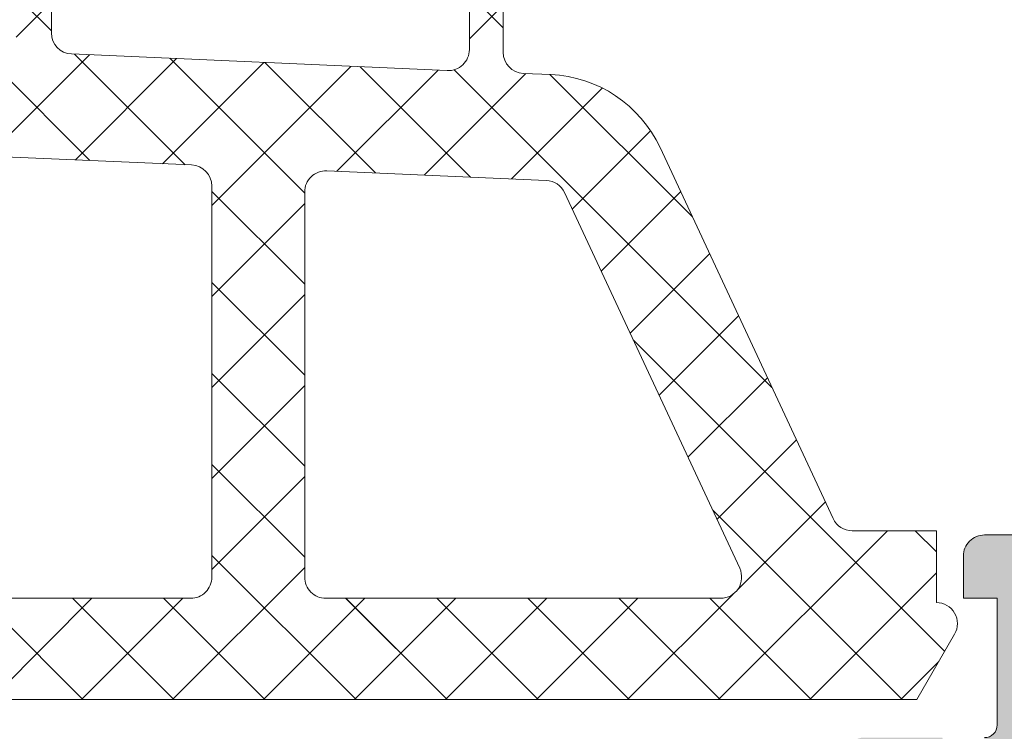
# Model space of a CAD drawing. Header units: millimetres. Extents: x 144573 to 336993, y 74252 to 247042.
# Tile 546 of 656: x 198265 to 198289, y 194891 to 194908. Entities that reach past the tile are written whole.
import ezdxf

# ---------------------------------------------------------------- set-up
doc = ezdxf.new("R2010")
doc.units = ezdxf.units.MM
doc.layers.add('FASÁDA DETAILNÍ', color=255, linetype='Continuous', lineweight=0)
doc.layers.add('NOVA', color=255, linetype='Continuous', lineweight=0)
pattern_1 = [(135, (0, 0), (-1.077630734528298, -1.077630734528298), []), (225, (0, 0), (1.077630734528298, -1.077630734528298), [])]

# ---------------------------------------------------------------- blocks, each defined once
blk = doc.blocks.new('A$C69D17D4D')
at = {"layer": 'FASÁDA DETAILNÍ'}
h = blk.add_hatch(dxfattribs=at)
h.set_pattern_fill('ANSI37', color=256, scale=0.48, angle=90, style=0)
h.set_pattern_definition(pattern_1)
edge = h.paths.add_edge_path(flags=16)
edge.add_line((-24890.21938039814, 21523.83563733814), (-24890.11963639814, 21522.44278333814))
edge.add_arc((-24890.71810331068, 21522.39992584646), 0.5999995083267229, -90.0000083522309, 4.096080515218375, ccw=False)
edge.add_arc((-24890.71810348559, 21522.39992584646), 0.5999995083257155, 175.9039194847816, 270.0000083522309, ccw=False)
edge.add_line((-24891.31657039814, 21522.44278333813), (-24891.21682639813, 21523.83563733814))
edge.add_arc((-24890.71810339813, 21523.79992286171), 0.5000001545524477, 4.096064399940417, 175.9039356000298, ccw=False)
edge = h.paths.add_edge_path(flags=16)
edge.add_arc((-24892.3181000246, 21526.99993096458), 0.4999996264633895, -90.00004280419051, 4.280419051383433e-05, ccw=False)
edge.add_line((-24892.31810039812, 21526.49993133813), (-24895.91178539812, 21526.49993133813))
edge.add_arc((-24895.91178541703, 21526.99993167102), 0.5000003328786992, 156.7819733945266, 270.00000216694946, ccw=False)
edge.add_line((-24896.37129139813, 21527.19704733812), (-24893.65541339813, 21533.52814933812))
edge.add_arc((-24893.19590804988, 21533.33103341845), 0.4999998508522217, 87.49988936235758, 156.7819182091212, ccw=False)
edge.add_line((-24893.17409739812, 21533.83055733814), (-24892.29629039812, 21533.79223133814))
edge.add_arc((-24892.31809988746, 21533.29270772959), 0.4999994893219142, -4.485734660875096e-05, 87.50002088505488, ccw=False)
edge.add_line((-24891.81810039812, 21533.29270733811), (-24891.81810039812, 21526.99993133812))
edge = h.paths.add_edge_path(flags=16)
edge.add_line((-24866.76418139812, 21532.40809333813), (-24862.61551139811, 21523.51124033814))
edge.add_arc((-24863.0686651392, 21523.29993120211), 0.4999998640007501, -90.00002967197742, 25.000007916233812, ccw=False)
edge.add_line((-24863.06866539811, 21522.79993133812), (-24872.41810039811, 21522.79993133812))
edge.add_arc((-24872.41810077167, 21523.2999309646), 0.4999996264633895, 179.9999571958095, 270.00004280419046, ccw=False)
edge.add_line((-24872.91810039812, 21523.29993133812), (-24872.91810039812, 21532.42385433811))
edge.add_arc((-24872.4181003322, 21532.42385417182), 0.5000000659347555, 87.49997275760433, 179.9999809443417, ccw=False)
edge.add_line((-24872.39629039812, 21532.92337833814), (-24867.19552639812, 21532.69630833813))
edge.add_arc((-24867.21733612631, 21532.19678293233), 0.5000012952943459, 25.00009198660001, 87.50000252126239, ccw=False)
edge = h.paths.add_edge_path(flags=16)
edge.add_arc((-24875.61810002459, 21523.2999309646), 0.4999996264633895, -90.00004280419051, 4.280419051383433e-05, ccw=False)
edge.add_line((-24875.61810039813, 21522.79993133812), (-24882.81810039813, 21522.79993133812))
edge.add_arc((-24882.81810077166, 21523.2999309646), 0.4999996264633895, 179.9999571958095, 270.00004280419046, ccw=False)
edge.add_line((-24883.31810039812, 21523.29993133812), (-24883.31810039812, 21524.49993133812))
edge.add_arc((-24885.31809890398, 21524.49993283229), 1.99999850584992, 359.9999571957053, 450.0000428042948)
edge.add_line((-24885.31810039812, 21526.49993133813), (-24889.11810039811, 21526.49993133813))
edge.add_arc((-24889.11810077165, 21526.99993096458), 0.4999996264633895, 179.9999571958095, 270.00004280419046, ccw=False)
edge.add_line((-24889.61810039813, 21526.99993133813), (-24889.61810039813, 21533.15299233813))
edge.add_arc((-24889.11810033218, 21533.15299217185), 0.5000000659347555, 87.49997275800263, 179.9999809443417, ccw=False)
edge.add_line((-24889.09629039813, 21533.65251633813), (-24883.59629039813, 21533.41238133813))
edge.add_arc((-24883.61809988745, 21532.91285772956), 0.4999994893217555, -4.4856929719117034e-05, 87.50002088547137, ccw=False)
edge.add_line((-24883.11810039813, 21532.91285733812), (-24883.11810039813, 21527.59993133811))
edge.add_arc((-24882.01810039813, 21527.59993133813), 1.099999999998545, 180, 360)
edge.add_line((-24880.91810039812, 21527.59993133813), (-24880.91810039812, 21532.77314233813))
edge.add_arc((-24880.4181003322, 21532.77314217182), 0.5000000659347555, 87.49997275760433, 179.9999809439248, ccw=False)
edge.add_line((-24880.39629039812, 21533.27266633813), (-24875.59629039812, 21533.06309333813))
edge.add_arc((-24875.61809988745, 21532.56356972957), 0.4999994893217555, -4.4856929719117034e-05, 87.50002088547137, ccw=False)
edge.add_line((-24875.11810039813, 21532.56356933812), (-24875.11810039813, 21523.29993133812))
edge = h.paths.add_edge_path()
edge.add_line((-24860.40504739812, 21524.68638833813), (-24864.50289639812, 21533.47425433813))
edge.add_ellipse((-24867.22182176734, 21532.20639684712), major_axis=(-3.000002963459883, 0), ratio=1, start_angle=205.0000306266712, end_angle=267.4999411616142)
edge.add_line((-24867.09096039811, 21535.20354433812), (-24867.73991039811, 21535.23187833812))
edge.add_ellipse((-24867.71810090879, 21535.73140194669), major_axis=(-0.4999994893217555, 0), ratio=1, start_angle=-4.4856929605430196e-05, end_angle=87.50002088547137, ccw=False)
edge.add_line((-24868.21810039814, 21535.73140233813), (-24868.21810039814, 21536.69993133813))
edge.add_ellipse((-24868.31810032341, 21536.69993141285), major_axis=(-0.09999992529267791, 0), ratio=1, start_angle=179.9999571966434, end_angle=270.0000428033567)
edge.add_line((-24868.31810039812, 21536.79993133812), (-24868.91810039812, 21536.79993133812))
edge.add_ellipse((-24868.91810047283, 21536.69993141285), major_axis=(-0.09999992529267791, 0), ratio=1, start_angle=-90.00004280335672, end_angle=4.280335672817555e-05)
edge.add_line((-24869.01810039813, 21536.69993133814), (-24869.01810039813, 21535.79689333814))
edge.add_ellipse((-24869.51810046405, 21535.79689350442), major_axis=(-0.5000000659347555, 0), ratio=1, start_angle=87.49997275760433, end_angle=179.9999809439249, ccw=False)
edge.add_line((-24869.53991039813, 21535.29736933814), (-24878.44020439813, 21535.69120733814))
edge.add_ellipse((-24878.41810029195, 21536.19071861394), major_axis=(-0.5000001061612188, 0), ratio=1, start_angle=-8.298694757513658e-05, end_angle=87.466230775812, ccw=False)
edge.add_line((-24878.91810039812, 21536.19071933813), (-24878.91810039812, 21536.79993133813))
edge.add_ellipse((-24879.01810032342, 21536.79993141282), major_axis=(-0.09999992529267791, 0), ratio=1, start_angle=179.9999571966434, end_angle=270.0000428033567)
edge.add_line((-24879.01810039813, 21536.89993133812), (-24879.61810039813, 21536.89993133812))
edge.add_ellipse((-24879.61810047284, 21536.79993141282), major_axis=(-0.09999992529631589, 0), ratio=1, start_angle=-90.00004280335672, end_angle=4.280335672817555e-05)
edge.add_line((-24879.71810039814, 21536.79993133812), (-24879.71810039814, 21536.27036933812))
edge.add_ellipse((-24880.21810089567, 21536.2703690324), major_axis=(-0.5000004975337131, 0), ratio=1, start_angle=87.46630200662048, end_angle=180.0000350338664, ccw=False)
edge.add_line((-24880.24020439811, 21535.77085733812), (-24891.78042939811, 21536.28151333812))
edge.add_ellipse((-24891.75861986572, 21536.78103793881), major_axis=(-0.5000004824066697, 0), ratio=1, start_angle=-3.2170573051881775, end_angle=87.50002091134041, ccw=False)
edge.add_line((-24892.25783239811, 21536.80909733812), (-24891.96926939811, 21541.94284033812))
edge.add_ellipse((-24891.55885139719, 21541.82728491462), major_axis=(-0.4263754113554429, 0), ratio=1, start_angle=200.7589723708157, end_angle=344.2751455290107, ccw=False)
edge.add_line((-24891.16015639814, 21541.97840833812), (-24891.16139639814, 21541.74580533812))
edge.add_line((-24891.16139639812, 21541.74580533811), (-24891.45953439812, 21539.86322633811))
edge.add_line((-24891.45953439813, 21539.86322633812), (-24891.05910839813, 21537.01394133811))
edge.add_ellipse((-24890.76202780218, 21537.05569193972), major_axis=(-0.2999999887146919, 0), ratio=1, start_angle=7.99974404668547, end_angle=124.5977463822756)
edge.add_ellipse((-24892.29514118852, 21539.2782630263), major_axis=(-3.000047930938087, 0), ratio=1, start_angle=124.5976412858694, end_angle=198.008424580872)
edge.add_line((-24889.44206239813, 21540.20574833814), (-24890.07563839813, 21542.46063933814))
edge.add_ellipse((-24890.85085090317, 21542.29970979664), major_axis=(-0.7917403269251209, 0), ratio=1, start_angle=191.727689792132, end_angle=263.2016537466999)
edge.add_line((-24890.75712839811, 21543.08588333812), (-24891.81533839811, 21543.08710433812))
edge.add_ellipse((-24891.68621415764, 21541.90801811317), major_axis=(-1.186135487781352, 0), ratio=1, start_angle=276.2496781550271, end_angle=341.3444235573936)
edge.add_line((-24892.81002839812, 21542.28743733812), (-24893.90436139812, 21539.04609733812))
edge.add_line((-24893.90436139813, 21539.04609733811), (-24896.79413939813, 21530.99630233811))
edge.add_line((-24896.79413939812, 21530.99630233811), (-24901.12694839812, 21521.09842533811))
edge.add_ellipse((-24900.66793940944, 21520.90015527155), major_axis=(-0.5000002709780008, 0), ratio=1, start_angle=-23.36204948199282, end_angle=89.93342362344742)
edge.add_line((-24900.66852039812, 21520.40015533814), (-24900.12181939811, 21520.39952033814))
edge.add_ellipse((-24900.1212391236, 21520.89952044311), major_axis=(-0.5000004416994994, 0), ratio=1, start_angle=89.93350548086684, end_angle=156.0791754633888)
edge.add_line((-24899.66418539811, 21520.69678333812), (-24898.26242939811, 21523.90078633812))
edge.add_ellipse((-24897.34628831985, 21523.49993200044), major_axis=(-0.9999993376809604, 0), ratio=1, start_angle=269.99994718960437, end_angle=336.3683852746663, ccw=False)
edge.add_line((-24897.34628739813, 21524.49993133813), (-24892.11834539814, 21524.49993133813))
edge.add_line((-24892.11834539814, 21524.49993133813), (-24892.11833639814, 21522.70045233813))
edge.add_line((-24892.11833639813, 21522.70045233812), (-24892.63313739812, 21522.56251033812))
edge.add_ellipse((-24892.51837214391, 21522.28535631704), major_axis=(-0.2999756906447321, 0), ratio=1, start_angle=-67.50629973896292, end_angle=22.50356669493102)
edge.add_line((-24892.79550639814, 21522.17054333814), (-24891.94633939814, 21520.90041633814))
edge.add_ellipse((-24891.0804752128, 21521.40013710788), major_axis=(-0.9997207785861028, 0), ratio=1, start_angle=29.99076069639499, end_angle=90.00761184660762)
edge.add_line((-24891.08034239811, 21520.40041633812), (-24890.35598139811, 21520.40044733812))
edge.add_ellipse((-24890.35618945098, 21521.40018517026), major_axis=(-0.9997378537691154, 0), ratio=1, start_angle=90.01192367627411, end_angle=150.0086750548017)
edge.add_line((-24889.49031539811, 21520.90044733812), (-24888.64114839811, 21522.17054333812))
edge.add_ellipse((-24888.91829589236, 21522.28535522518), major_axis=(-0.2999875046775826, 0), ratio=1, start_angle=157.4975938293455, end_angle=247.5013961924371)
edge.add_line((-24888.80350239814, 21522.56251033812), (-24889.31831839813, 21522.70048233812))
edge.add_line((-24889.31831839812, 21522.70048233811), (-24889.31832639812, 21524.49993133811))
edge.add_line((-24889.31832639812, 21524.49993133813), (-24886.11809939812, 21524.49993133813))
edge.add_ellipse((-24886.118099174, 21524.19993156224), major_axis=(-0.2999997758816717, 0), ratio=1, start_angle=179.9999571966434, end_angle=270.00004280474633, ccw=False)
edge.add_line((-24885.81809939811, 21524.19993133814), (-24885.81809939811, 21520.89993533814))
edge.add_ellipse((-24885.31809977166, 21520.89993496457), major_axis=(-0.4999996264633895, 0), ratio=1, start_angle=-4.280419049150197e-05, end_angle=90.00004280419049)
edge.add_line((-24885.31809939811, 21520.39993533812), (-24858.42047739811, 21520.39993533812))
edge.add_line((-24858.42047739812, 21520.39993533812), (-24857.52535939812, 21521.95032733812))
edge.add_ellipse((-24857.95837195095, 21522.20032742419), major_axis=(-0.4999999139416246, 0), ratio=1, start_angle=149.9999829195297, end_angle=269.9999366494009)
edge.add_line((-24857.95837139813, 21522.70032733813), (-24857.95837139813, 21524.39769833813))
edge.add_line((-24857.95837139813, 21524.39769833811), (-24859.95189339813, 21524.39769833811))
edge.add_ellipse((-24859.95189374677, 21524.89769859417), major_axis=(-0.500000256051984, 0), ratio=1, start_angle=25.000128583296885, end_angle=90.00003995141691, ccw=False)
h = blk.add_hatch(dxfattribs=at)
h.set_pattern_fill('ANSI37', color=256, scale=0.48, angle=90, style=0)
h.set_pattern_definition(pattern_1)
edge = h.paths.add_edge_path(flags=16)
edge.add_line((-24890.21938039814, 21523.83563715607), (-24890.11963639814, 21522.44278315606))
edge.add_arc((-24890.71810331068, 21522.39992566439), 0.5999995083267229, -90.0000083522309, 4.096080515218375, ccw=False)
edge.add_arc((-24890.71810348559, 21522.39992566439), 0.5999995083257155, 175.9039194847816, 270.0000083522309, ccw=False)
edge.add_line((-24891.31657039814, 21522.44278315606), (-24891.21682639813, 21523.83563715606))
edge.add_arc((-24890.71810339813, 21523.79992267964), 0.5000001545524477, 4.096064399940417, 175.9039356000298, ccw=False)
edge = h.paths.add_edge_path(flags=16)
edge.add_arc((-24892.3181000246, 21526.99993078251), 0.4999996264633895, -90.00004280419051, 4.280419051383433e-05, ccw=False)
edge.add_line((-24892.31810039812, 21526.49993115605), (-24895.91178539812, 21526.49993115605))
edge.add_arc((-24895.91178541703, 21526.99993148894), 0.5000003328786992, 156.7819733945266, 270.00000216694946, ccw=False)
edge.add_line((-24896.37129139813, 21527.19704715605), (-24893.65541339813, 21533.52814915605))
edge.add_arc((-24893.19590804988, 21533.33103323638), 0.4999998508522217, 87.49988936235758, 156.7819182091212, ccw=False)
edge.add_line((-24893.17409739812, 21533.83055715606), (-24892.29629039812, 21533.79223115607))
edge.add_arc((-24892.31809988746, 21533.29270754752), 0.4999994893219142, -4.485734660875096e-05, 87.50002088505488, ccw=False)
edge.add_line((-24891.81810039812, 21533.29270715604), (-24891.81810039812, 21526.99993115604))
edge = h.paths.add_edge_path(flags=16)
edge.add_line((-24866.76418139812, 21532.40809315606), (-24862.61551139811, 21523.51124015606))
edge.add_arc((-24863.0686651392, 21523.29993102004), 0.4999998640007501, -90.00002967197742, 25.000007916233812, ccw=False)
edge.add_line((-24863.06866539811, 21522.79993115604), (-24872.41810039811, 21522.79993115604))
edge.add_arc((-24872.41810077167, 21523.29993078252), 0.4999996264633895, 179.9999571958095, 270.00004280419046, ccw=False)
edge.add_line((-24872.91810039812, 21523.29993115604), (-24872.91810039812, 21532.42385415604))
edge.add_arc((-24872.4181003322, 21532.42385398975), 0.5000000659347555, 87.49997275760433, 179.9999809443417, ccw=False)
edge.add_line((-24872.39629039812, 21532.92337815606), (-24867.19552639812, 21532.69630815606))
edge.add_arc((-24867.21733612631, 21532.19678275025), 0.5000012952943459, 25.00009198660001, 87.50000252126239, ccw=False)
edge = h.paths.add_edge_path(flags=16)
edge.add_arc((-24875.61810002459, 21523.29993078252), 0.4999996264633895, -90.00004280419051, 4.280419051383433e-05, ccw=False)
edge.add_line((-24875.61810039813, 21522.79993115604), (-24882.81810039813, 21522.79993115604))
edge.add_arc((-24882.81810077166, 21523.29993078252), 0.4999996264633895, 179.9999571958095, 270.00004280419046, ccw=False)
edge.add_line((-24883.31810039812, 21523.29993115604), (-24883.31810039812, 21524.49993115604))
edge.add_arc((-24885.31809890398, 21524.49993265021), 1.99999850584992, 359.9999571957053, 450.0000428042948)
edge.add_line((-24885.31810039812, 21526.49993115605), (-24889.11810039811, 21526.49993115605))
edge.add_arc((-24889.11810077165, 21526.99993078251), 0.4999996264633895, 179.9999571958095, 270.00004280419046, ccw=False)
edge.add_line((-24889.61810039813, 21526.99993115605), (-24889.61810039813, 21533.15299215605))
edge.add_arc((-24889.11810033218, 21533.15299198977), 0.5000000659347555, 87.49997275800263, 179.9999809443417, ccw=False)
edge.add_line((-24889.09629039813, 21533.65251615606), (-24883.59629039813, 21533.41238115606))
edge.add_arc((-24883.61809988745, 21532.91285754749), 0.4999994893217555, -4.4856929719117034e-05, 87.50002088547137, ccw=False)
edge.add_line((-24883.11810039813, 21532.91285715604), (-24883.11810039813, 21527.59993115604))
edge.add_arc((-24882.01810039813, 21527.59993115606), 1.099999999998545, 180, 360)
edge.add_line((-24880.91810039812, 21527.59993115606), (-24880.91810039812, 21532.77314215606))
edge.add_arc((-24880.4181003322, 21532.77314198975), 0.5000000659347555, 87.49997275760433, 179.9999809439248, ccw=False)
edge.add_line((-24880.39629039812, 21533.27266615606), (-24875.59629039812, 21533.06309315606))
edge.add_arc((-24875.61809988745, 21532.56356954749), 0.4999994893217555, -4.4856929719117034e-05, 87.50002088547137, ccw=False)
edge.add_line((-24875.11810039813, 21532.56356915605), (-24875.11810039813, 21523.29993115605))
edge = h.paths.add_edge_path()
edge.add_line((-24860.40504739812, 21524.68638815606), (-24864.50289639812, 21533.47425415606))
edge.add_ellipse((-24867.22182176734, 21532.20639666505), major_axis=(-3.000002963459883, 0), ratio=1, start_angle=205.0000306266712, end_angle=267.4999411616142)
edge.add_line((-24867.09096039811, 21535.20354415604), (-24867.73991039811, 21535.23187815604))
edge.add_ellipse((-24867.71810090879, 21535.73140176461), major_axis=(-0.4999994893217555, 0), ratio=1, start_angle=-4.4856929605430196e-05, end_angle=87.50002088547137, ccw=False)
edge.add_line((-24868.21810039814, 21535.73140215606), (-24868.21810039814, 21536.69993115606))
edge.add_ellipse((-24868.31810032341, 21536.69993123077), major_axis=(-0.09999992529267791, 0), ratio=1, start_angle=179.9999571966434, end_angle=270.0000428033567)
edge.add_line((-24868.31810039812, 21536.79993115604), (-24868.91810039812, 21536.79993115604))
edge.add_ellipse((-24868.91810047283, 21536.69993123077), major_axis=(-0.09999992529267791, 0), ratio=1, start_angle=-90.00004280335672, end_angle=4.280335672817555e-05)
edge.add_line((-24869.01810039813, 21536.69993115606), (-24869.01810039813, 21535.79689315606))
edge.add_ellipse((-24869.51810046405, 21535.79689332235), major_axis=(-0.5000000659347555, 0), ratio=1, start_angle=87.49997275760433, end_angle=179.9999809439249, ccw=False)
edge.add_line((-24869.53991039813, 21535.29736915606), (-24878.44020439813, 21535.69120715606))
edge.add_ellipse((-24878.41810029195, 21536.19071843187), major_axis=(-0.5000001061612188, 0), ratio=1, start_angle=-8.298694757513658e-05, end_angle=87.466230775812, ccw=False)
edge.add_line((-24878.91810039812, 21536.19071915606), (-24878.91810039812, 21536.79993115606))
edge.add_ellipse((-24879.01810032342, 21536.79993123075), major_axis=(-0.09999992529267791, 0), ratio=1, start_angle=179.9999571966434, end_angle=270.0000428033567)
edge.add_line((-24879.01810039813, 21536.89993115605), (-24879.61810039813, 21536.89993115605))
edge.add_ellipse((-24879.61810047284, 21536.79993123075), major_axis=(-0.09999992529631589, 0), ratio=1, start_angle=-90.00004280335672, end_angle=4.280335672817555e-05)
edge.add_line((-24879.71810039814, 21536.79993115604), (-24879.71810039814, 21536.27036915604))
edge.add_ellipse((-24880.21810089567, 21536.27036885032), major_axis=(-0.5000004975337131, 0), ratio=1, start_angle=87.46630200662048, end_angle=180.0000350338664, ccw=False)
edge.add_line((-24880.24020439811, 21535.77085715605), (-24891.78042939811, 21536.28151315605))
edge.add_ellipse((-24891.75861986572, 21536.78103775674), major_axis=(-0.5000004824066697, 0), ratio=1, start_angle=-3.2170573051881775, end_angle=87.50002091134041, ccw=False)
edge.add_line((-24892.25783239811, 21536.80909715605), (-24891.96926939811, 21541.94284015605))
edge.add_ellipse((-24891.55885139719, 21541.82728473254), major_axis=(-0.4263754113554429, 0), ratio=1, start_angle=200.7589723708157, end_angle=344.2751455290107, ccw=False)
edge.add_line((-24891.16015639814, 21541.97840815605), (-24891.16139639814, 21541.74580515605))
edge.add_line((-24891.16139639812, 21541.74580515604), (-24891.45953439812, 21539.86322615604))
edge.add_line((-24891.45953439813, 21539.86322615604), (-24891.05910839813, 21537.01394115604))
edge.add_ellipse((-24890.76202780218, 21537.05569175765), major_axis=(-0.2999999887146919, 0), ratio=1, start_angle=7.99974404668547, end_angle=124.5977463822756)
edge.add_ellipse((-24892.29514118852, 21539.27826284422), major_axis=(-3.000047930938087, 0), ratio=1, start_angle=124.5976412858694, end_angle=198.008424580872)
edge.add_line((-24889.44206239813, 21540.20574815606), (-24890.07563839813, 21542.46063915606))
edge.add_ellipse((-24890.85085090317, 21542.29970961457), major_axis=(-0.7917403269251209, 0), ratio=1, start_angle=191.727689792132, end_angle=263.2016537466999)
edge.add_line((-24890.75712839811, 21543.08588315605), (-24891.81533839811, 21543.08710415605))
edge.add_ellipse((-24891.68621415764, 21541.9080179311), major_axis=(-1.186135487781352, 0), ratio=1, start_angle=276.2496781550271, end_angle=341.3444235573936)
edge.add_line((-24892.81002839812, 21542.28743715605), (-24893.90436139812, 21539.04609715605))
edge.add_line((-24893.90436139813, 21539.04609715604), (-24896.79413939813, 21530.99630215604))
edge.add_line((-24896.79413939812, 21530.99630215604), (-24901.12694839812, 21521.09842515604))
edge.add_ellipse((-24900.66793940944, 21520.90015508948), major_axis=(-0.5000002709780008, 0), ratio=1, start_angle=-23.36204948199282, end_angle=89.93342362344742)
edge.add_line((-24900.66852039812, 21520.40015515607), (-24900.12181939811, 21520.39952015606))
edge.add_ellipse((-24900.1212391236, 21520.89952026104), major_axis=(-0.5000004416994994, 0), ratio=1, start_angle=89.93350548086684, end_angle=156.0791754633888)
edge.add_line((-24899.66418539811, 21520.69678315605), (-24898.26242939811, 21523.90078615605))
edge.add_ellipse((-24897.34628831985, 21523.49993181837), major_axis=(-0.9999993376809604, 0), ratio=1, start_angle=269.99994718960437, end_angle=336.3683852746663, ccw=False)
edge.add_line((-24897.34628739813, 21524.49993115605), (-24892.11834539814, 21524.49993115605))
edge.add_line((-24892.11834539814, 21524.49993115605), (-24892.11833639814, 21522.70045215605))
edge.add_line((-24892.11833639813, 21522.70045215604), (-24892.63313739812, 21522.56251015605))
edge.add_ellipse((-24892.51837214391, 21522.28535613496), major_axis=(-0.2999756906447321, 0), ratio=1, start_angle=-67.50629973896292, end_angle=22.50356669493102)
edge.add_line((-24892.79550639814, 21522.17054315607), (-24891.94633939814, 21520.90041615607))
edge.add_ellipse((-24891.0804752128, 21521.4001369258), major_axis=(-0.9997207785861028, 0), ratio=1, start_angle=29.99076069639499, end_angle=90.00761184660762)
edge.add_line((-24891.08034239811, 21520.40041615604), (-24890.35598139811, 21520.40044715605))
edge.add_ellipse((-24890.35618945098, 21521.40018498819), major_axis=(-0.9997378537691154, 0), ratio=1, start_angle=90.01192367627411, end_angle=150.0086750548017)
edge.add_line((-24889.49031539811, 21520.90044715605), (-24888.64114839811, 21522.17054315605))
edge.add_ellipse((-24888.91829589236, 21522.2853550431), major_axis=(-0.2999875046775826, 0), ratio=1, start_angle=157.4975938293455, end_angle=247.5013961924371)
edge.add_line((-24888.80350239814, 21522.56251015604), (-24889.31831839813, 21522.70048215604))
edge.add_line((-24889.31831839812, 21522.70048215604), (-24889.31832639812, 21524.49993115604))
edge.add_line((-24889.31832639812, 21524.49993115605), (-24886.11809939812, 21524.49993115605))
edge.add_ellipse((-24886.118099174, 21524.19993138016), major_axis=(-0.2999997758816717, 0), ratio=1, start_angle=179.9999571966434, end_angle=270.00004280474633, ccw=False)
edge.add_line((-24885.81809939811, 21524.19993115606), (-24885.81809939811, 21520.89993515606))
edge.add_ellipse((-24885.31809977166, 21520.8999347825), major_axis=(-0.4999996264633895, 0), ratio=1, start_angle=-4.280419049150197e-05, end_angle=90.00004280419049)
edge.add_line((-24885.31809939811, 21520.39993515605), (-24858.42047739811, 21520.39993515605))
edge.add_line((-24858.42047739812, 21520.39993515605), (-24857.52535939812, 21521.95032715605))
edge.add_ellipse((-24857.95837195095, 21522.20032724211), major_axis=(-0.4999999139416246, 0), ratio=1, start_angle=149.9999829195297, end_angle=269.9999366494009)
edge.add_line((-24857.95837139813, 21522.70032715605), (-24857.95837139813, 21524.39769815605))
edge.add_line((-24857.95837139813, 21524.39769815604), (-24859.95189339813, 21524.39769815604))
edge.add_ellipse((-24859.95189374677, 21524.8976984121), major_axis=(-0.500000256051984, 0), ratio=1, start_angle=25.000128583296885, end_angle=90.00003995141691, ccw=False)
h = blk.add_hatch(color=256, dxfattribs=at)
edge = h.paths.add_edge_path()
edge.add_arc((-24856.93811075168, 21501.20006205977), 0.120000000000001, 270.0000000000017, 360.00000000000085, ccw=False)
edge.add_line((-24856.93811075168, 21501.08006205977), (-24859.69810875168, 21501.08006205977))
edge.add_arc((-24859.69810875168, 21500.78006205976), 0.3000000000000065, 450, 539.9999999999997)
edge.add_line((-24859.99810875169, 21500.78006205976), (-24859.99810875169, 21499.80008774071))
edge.add_arc((-24859.69810875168, 21499.8000877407), 0.3000000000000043, 179.9999999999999, 270)
edge.add_line((-24859.69810875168, 21499.50008774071), (-24857.81809775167, 21499.50008774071))
edge.add_arc((-24857.55055441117, 21499.42122064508), 0.2789255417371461, 88.83712992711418, 163.575405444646, ccw=False)
edge.add_line((-24857.54489375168, 21499.7000887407), (-24857.09129975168, 21499.7000887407))
edge.add_arc((-24857.08563134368, 21499.42125129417), 0.2788950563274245, 16.419876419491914, 91.16458937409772, ccw=False)
edge.add_line((-24856.81811075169, 21499.50008774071), (-24856.81811075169, 21498.69991302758))
edge.add_arc((-24855.81811075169, 21498.69991302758), 0.9999999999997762, 179.9999999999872, 269.9999999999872)
edge.add_line((-24855.81811075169, 21497.69991302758), (-24852.31810339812, 21497.69991302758))
edge.add_arc((-24852.31812322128, 21498.69993285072), 1.000019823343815, 270.0011357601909, 359.9988642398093)
edge.add_line((-24851.31810339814, 21498.69991302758), (-24851.31810339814, 21499.19991302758))
edge.add_line((-24851.31810339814, 21499.19991302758), (-24853.81810339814, 21499.19991302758))
edge.add_arc((-24853.81805801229, 21500.19995841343), 1.000045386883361, 180.0026002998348, 269.99739970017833, ccw=False)
edge.add_line((-24854.81810339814, 21500.19991302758), (-24854.81810339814, 21501.49993133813))
edge.add_arc((-24853.81805089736, 21501.49987883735), 1.000052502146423, 90.00300791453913, 179.9969920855, ccw=False)
edge.add_line((-24853.81810339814, 21502.49993133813), (-24846.81810339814, 21502.49993133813))
edge.add_arc((-24846.31810339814, 21501.97480958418), 0.7250881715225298, 46.40381611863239, 133.5961838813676, ccw=False)
edge.add_line((-24845.81810339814, 21502.49993133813), (-24839.78401526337, 21502.49993133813))
edge.add_arc((-24839.78406776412, 21501.49987883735), 1.000052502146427, 360.0030079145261, 449.9969920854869, ccw=False)
edge.add_line((-24838.78401526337, 21501.49993133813), (-24838.78401526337, 21500.19991302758))
edge.add_arc((-24839.78406064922, 21500.19995841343), 1.000045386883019, 270.00260029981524, 359.9973997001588, ccw=False)
edge.add_line((-24839.78401526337, 21499.19991302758), (-24841.31810339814, 21499.19991302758))
edge.add_line((-24841.31810339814, 21499.19991302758), (-24841.31810339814, 21498.59990692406))
edge.add_line((-24841.31810339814, 21498.59990692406), (-24840.21809729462, 21497.49993133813))
edge.add_line((-24840.21809729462, 21497.49993133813), (-24836.81810339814, 21497.49993133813))
edge.add_line((-24836.81810339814, 21497.49993133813), (-24836.81810339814, 21524.499832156))
edge.add_line((-24836.81810339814, 21524.499832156), (-24840.21809729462, 21524.499832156))
edge.add_line((-24840.21809729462, 21524.499832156), (-24841.31810339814, 21523.39985657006))
edge.add_line((-24841.31810339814, 21523.39985657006), (-24841.31810339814, 21522.79985046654))
edge.add_line((-24841.31810339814, 21522.79985046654), (-24839.78401526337, 21522.79985046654))
edge.add_arc((-24839.78406064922, 21521.79980508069), 1.000045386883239, 360.0026002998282, 449.99739970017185, ccw=False)
edge.add_line((-24838.78401526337, 21521.79985046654), (-24838.78401526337, 21520.499832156))
edge.add_arc((-24839.78406776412, 21520.49988465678), 1.000052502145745, 270.00300791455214, 359.99699208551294, ccw=False)
edge.add_line((-24839.78401526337, 21519.499832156), (-24845.81810339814, 21519.499832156))
edge.add_arc((-24846.31810339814, 21520.02495390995), 0.7250881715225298, 226.4038161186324, 313.59618388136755, ccw=False)
edge.add_line((-24846.81810339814, 21519.499832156), (-24853.81810339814, 21519.499832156))
edge.add_arc((-24853.81805089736, 21520.49988465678), 1.000052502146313, 180.0030079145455, 269.99699208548, ccw=False)
edge.add_line((-24854.81810339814, 21520.499832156), (-24854.81810339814, 21521.79985046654))
edge.add_arc((-24853.81805801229, 21521.79980508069), 1.000045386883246, 90.0026002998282, 179.9973997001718, ccw=False)
edge.add_line((-24853.81810339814, 21522.79985046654), (-24851.31810339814, 21522.79985046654))
edge.add_line((-24851.31810339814, 21522.79985046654), (-24851.31810339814, 21523.29985046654))
edge.add_arc((-24852.31812322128, 21523.2998306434), 1.000019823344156, 360.0011357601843, 449.9988642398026)
edge.add_line((-24852.31810339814, 21524.29985046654), (-24856.81810339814, 21524.29985046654))
edge.add_arc((-24856.81811371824, 21523.79986078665), 0.4999896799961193, 449.9988173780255, 540.0011826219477)
edge.add_line((-24857.31810339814, 21523.79985046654), (-24857.31810339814, 21522.79985046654))
edge.add_line((-24857.31810339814, 21522.79985046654), (-24856.51810034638, 21522.79985046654))
edge.add_line((-24856.51810034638, 21522.79985046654), (-24856.51810034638, 21519.79983520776))
edge.add_arc((-24856.81810806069, 21519.79983251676), 0.3000077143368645, 269.9994860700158, 360.00051393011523, ccw=False)
edge.add_arc((-24857.08563134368, 21519.57866124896), 0.2788950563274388, 268.83541062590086, 343.5801235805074, ccw=False)
edge.add_line((-24857.09129975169, 21519.29982380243), (-24857.54489375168, 21519.29982380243))
edge.add_arc((-24857.55055441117, 21519.57869189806), 0.2789255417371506, 196.4245945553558, 271.1628700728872, ccw=False)
edge.add_line((-24857.81809775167, 21519.49982480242), (-24859.69810875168, 21519.49982480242))
edge.add_arc((-24859.69810875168, 21519.19982480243), 0.3000000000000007, 449.9999999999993, 539.9999999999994)
edge.add_line((-24859.99810875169, 21519.19982480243), (-24859.99810875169, 21518.21985048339))
edge.add_arc((-24859.69810875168, 21518.21985048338), 0.3000000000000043, 180, 270)
edge.add_line((-24859.69810875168, 21517.91985048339), (-24856.93811075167, 21517.91985048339))
edge.add_arc((-24856.93811075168, 21517.7998504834), 0.1200000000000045, 360, 449.9999999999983, ccw=False)
edge.add_line((-24856.81811075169, 21517.7998504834), (-24856.81811075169, 21513.49982480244))
edge.add_arc((-24857.31811075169, 21513.49982480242), 0.4999999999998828, 270.0000000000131, 360.0000000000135, ccw=False)
edge.add_line((-24857.31811075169, 21512.99982480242), (-24858.01811075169, 21512.99982480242))
edge.add_line((-24858.0181107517, 21512.99982480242), (-24860.41093107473, 21514.38132026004))
edge.add_arc((-24860.47999096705, 21514.26170501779), 0.1381197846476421, 419.9999999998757, 547.7024374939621)
edge.add_arc((-24855.63863973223, 21514.70932340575), 4.999999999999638, 185.3492280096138, 251.2905992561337)
edge.add_arc((-24857.40286592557, 21509.49995627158), 0.5000000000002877, 288.7094007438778, 431.2905992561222, ccw=False)
edge.add_arc((-24855.63863973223, 21504.29058913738), 4.999999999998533, 108.7094007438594, 174.6507719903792)
edge.add_arc((-24860.47999096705, 21504.73820752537), 0.1381197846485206, 172.2975625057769, 299.9999999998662)
edge.add_line((-24860.41093107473, 21504.61859228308), (-24858.0181107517, 21506.0000877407))
edge.add_line((-24858.0181107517, 21506.00008774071), (-24857.3181107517, 21506.00008774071))
edge.add_arc((-24857.31811075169, 21505.50008774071), 0.5000000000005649, 359.9999999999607, 449.99999999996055, ccw=False)
edge.add_line((-24856.81811075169, 21505.50008774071), (-24856.81811075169, 21501.20006205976))
edge = h.paths.add_edge_path(flags=16)
edge.add_arc((-24838.91810950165, 21516.49983978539), 0.5, 360, 450, ccw=False)
edge.add_line((-24838.41810950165, 21516.49983978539), (-24838.41810950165, 21504.49993133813))
edge.add_arc((-24838.91810950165, 21504.49993133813), 0.5, 270, 360, ccw=False)
edge.add_line((-24838.91810950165, 21503.99993133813), (-24854.61809119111, 21503.99993133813))
edge.add_arc((-24854.61809119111, 21504.49993133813), 0.5, 180, 270, ccw=False)
edge.add_line((-24855.11809119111, 21504.49993133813), (-24855.11809119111, 21516.49983978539))
edge.add_arc((-24854.61809119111, 21516.49983978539), 0.5, 90, 180, ccw=False)
edge.add_line((-24854.61809119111, 21516.99983978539), (-24853.11809119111, 21516.99983978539))
edge.add_line((-24853.11809119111, 21516.99983978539), (-24853.11809119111, 21517.49983978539))
edge.add_arc((-24852.61809119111, 21517.49983978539), 0.5000000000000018, 90.0000000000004, 180, ccw=False)
edge.add_line((-24852.61809119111, 21517.99983978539), (-24840.91810950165, 21517.99983978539))
edge.add_arc((-24840.91810950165, 21517.49983978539), 0.5, 360, 449.9999999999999, ccw=False)
edge.add_line((-24840.41810950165, 21517.49983978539), (-24840.41810950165, 21516.99983978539))
edge.add_line((-24840.41810950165, 21516.99983978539), (-24838.91810950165, 21516.99983978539))
h = blk.add_hatch(dxfattribs=at)
h.set_pattern_fill('LINIE', color=256, scale=1.2, angle=-1.272221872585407e-14, style=0)
h.set_pattern_definition([(360, (-24899.94271645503, 21500.21696921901), (2.939128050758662e-16, 1.2), [])])
edge = h.paths.add_edge_path()
edge.add_arc((-24896.4080200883, 21518.19074167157), 0.2999999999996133, 269.9979247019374, 359.9979247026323)
edge.add_line((-24896.10802008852, 21518.19073080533), (-24896.1079914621, 21519.00106213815))
edge.add_arc((-24895.60799414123, 21519.00104670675), 0.4999973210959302, 89.99761771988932, 179.9982316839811, ccw=False)
edge.add_line((-24895.60797335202, 21519.50104402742), (-24894.76690110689, 21519.50236457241))
edge.add_arc((-24894.76690110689, 21519.70236457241), 0.2000000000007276, 270, 360)
edge.add_line((-24894.56690110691, 21519.70236457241), (-24894.56690110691, 21523.8023645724))
edge.add_arc((-24894.06690110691, 21523.80236457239), 0.5, 90, 180, ccw=False)
edge.add_line((-24894.06690110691, 21524.30236457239), (-24893.23615188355, 21524.30236457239))
edge.add_arc((-24893.23615188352, 21523.30236457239), 1, 15.000000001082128, 90, ccw=False)
edge.add_line((-24892.27022605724, 21523.56118361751), (-24892.06690110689, 21522.80236457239))
edge.add_line((-24892.06690110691, 21522.80236457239), (-24893.06690110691, 21522.80236457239))
edge.add_line((-24893.06690110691, 21522.80236457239), (-24893.06690110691, 21520.5023645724))
edge.add_arc((-24892.0627746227, 21520.50407381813), 1.00412793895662, 180.0975300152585, 269.7659122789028)
edge.add_line((-24892.06687707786, 21519.49995425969), (-24889.06699872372, 21519.49995425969))
edge.add_arc((-24889.07102707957, 21520.50407360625), 1.004127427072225, 270.2298596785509, 359.9024820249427)
edge.add_line((-24888.06690110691, 21520.5023645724), (-24888.06690110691, 21522.80236457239))
edge.add_line((-24888.06690110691, 21522.80236457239), (-24889.06690110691, 21522.80236457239))
edge.add_line((-24889.06690110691, 21522.80236457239), (-24888.86357615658, 21523.56118361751))
edge.add_arc((-24887.89765033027, 21523.30236457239), 0.9999999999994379, 90, 164.9999999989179, ccw=False)
edge.add_line((-24887.89765033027, 21524.30236457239), (-24887.06690110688, 21524.30236457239))
edge.add_arc((-24887.06690110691, 21523.80236457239), 0.499999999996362, -4.16889633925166e-10, 89.99999999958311, ccw=False)
edge.add_line((-24886.56690110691, 21523.80236457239), (-24886.56690110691, 21519.7023645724))
edge.add_arc((-24886.36272801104, 21519.7040931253), 0.2041804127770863, 180.4850610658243, 268.8441310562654)
edge.add_line((-24886.36684680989, 21519.49995425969), (-24860.52548000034, 21519.49993133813))
edge.add_arc((-24860.52549543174, 21518.99993401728), 0.4999973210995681, -0.0023822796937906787, 89.99823168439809, ccw=False)
edge.add_line((-24860.02549811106, 21518.99991322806), (-24860.02552673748, 21518.18958189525))
edge.add_arc((-24859.72552673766, 21518.18957102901), 0.2999999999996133, 179.9979247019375, 269.9979247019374)
edge.add_line((-24859.7255376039, 21517.8895710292), (-24857.32553921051, 21517.88981604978))
edge.add_arc((-24857.32555468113, 21517.3898200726), 0.4999959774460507, -0.002377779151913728, 89.99822718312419, ccw=False)
edge.add_line((-24856.82555870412, 21517.38979932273), (-24856.82568535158, 21513.91325782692))
edge.add_arc((-24857.81549827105, 21514.05560432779), 0.9999960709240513, 237.2709086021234, 351.8163166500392, ccw=False)
edge.add_line((-24858.35616366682, 21513.21437126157), (-24860.63977275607, 21514.53292369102))
edge.add_arc((-24860.88978841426, 21514.09992002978), 0.5000000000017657, 59.99792810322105, 89.99786479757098)
edge.add_line((-24860.88976978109, 21514.59992002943), (-24895.24403853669, 21514.60100634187))
edge.add_arc((-24895.2440561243, 21514.10100634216), 0.500000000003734, 89.99798460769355, 119.9979213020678)
edge.add_line((-24895.4940404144, 21514.53402811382), (-24897.77774501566, 21513.21564111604))
edge.add_arc((-24898.31834946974, 21514.05691334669), 0.9999960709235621, 188.1795327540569, 302.72494080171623, ccw=False)
edge.add_line((-24899.30817269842, 21513.91463854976), (-24899.30804605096, 21517.39118004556))
edge.add_arc((-24898.80805007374, 21517.39116457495), 0.4999959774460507, 89.99762222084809, 179.9982271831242, ccw=False)
edge.add_line((-24898.80802932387, 21517.89116055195), (-24896.40803095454, 21517.89074167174))
edge = h.paths.add_edge_path(flags=16)
edge.add_line((-24872.21690735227, 21517.70046606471), (-24872.21690735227, 21516.40047195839))
edge.add_arc((-24871.71691099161, 21516.40046831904), 0.499996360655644, 179.9995829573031, 270.0004170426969)
edge.add_line((-24871.71690735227, 21515.90047195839), (-24862.86691345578, 21515.90047195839))
edge.add_arc((-24862.86690981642, 21516.40046831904), 0.499996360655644, 269.9995829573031, 360.0004170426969)
edge.add_line((-24862.36691345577, 21516.40047195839), (-24862.36691345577, 21517.70046606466))
edge.add_arc((-24862.86691345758, 21517.70048263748), 0.5000000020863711, 359.9981008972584, 449.9999997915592)
edge.add_line((-24862.86691345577, 21518.20048263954), (-24871.71690735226, 21518.20048263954))
edge.add_arc((-24871.71690735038, 21517.70048263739), 0.5000000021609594, 90.00000021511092, 180.0018990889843)
edge = h.paths.add_edge_path(flags=16)
edge.add_arc((-24882.41691345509, 21517.70048263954), 0.5, 89.99999999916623, 180)
edge.add_line((-24882.91691345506, 21517.70048263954), (-24882.91691345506, 21516.40047195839))
edge.add_arc((-24882.41691345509, 21516.40047195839), 0.499999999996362, 180, 270.0000000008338)
edge.add_line((-24882.41691345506, 21515.90047195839), (-24873.71690735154, 21515.90047195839))
edge.add_arc((-24873.71690735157, 21516.40047195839), 0.499999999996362, 270.0000000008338, 359.9999999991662)
edge.add_line((-24873.21690735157, 21516.40047195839), (-24873.21690735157, 21517.70048263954))
edge.add_arc((-24873.71690735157, 21517.70048263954), 0.5, 359.9999999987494, 449.9999999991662)
edge.add_line((-24873.71690735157, 21518.20048263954), (-24882.41691345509, 21518.20048263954))
edge = h.paths.add_edge_path(flags=16)
edge.add_arc((-24884.41690981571, 21516.40046831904), 0.499996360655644, 269.9995829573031, 360.0004170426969)
edge.add_line((-24883.91691345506, 21516.40047195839), (-24883.91691345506, 21517.70046606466))
edge.add_arc((-24884.41691345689, 21517.70048263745), 0.500000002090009, 359.9981008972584, 449.9999997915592)
edge.add_line((-24884.41691345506, 21518.20048263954), (-24893.26692261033, 21518.20048263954))
edge.add_arc((-24893.26692261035, 21517.70049789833), 0.4999847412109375, 89.9999999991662, 180)
edge.add_line((-24893.76690735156, 21517.70049789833), (-24893.76690735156, 21516.40048721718))
edge.add_arc((-24893.26689209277, 21516.40048721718), 0.5000152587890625, 180, 270.0000000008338)
edge.add_line((-24893.26689209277, 21515.90047195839), (-24884.41691345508, 21515.90047195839))
for p, q in [((-24852.31810339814, 21524.29985046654), (-24856.81810339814, 21524.29985046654)), ((-24857.31810339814, 21523.79985046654), (-24857.31810339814, 21522.79985046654)), ((-24857.31810339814, 21522.79985046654), (-24856.51810034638, 21522.79985046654)), ((-24856.51810034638, 21522.79985046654), (-24856.51810034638, 21519.79983520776))]:
    blk.add_line(p, q, dxfattribs=at)
at = {"layer": 'FASÁDA DETAILNÍ', "extrusion": (0, 0, -1)}
for points in [[(24869.01810039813, 21536.69993133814), (24869.01810039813, 21535.79689333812), (24869.01810039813, 21535.79689333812, 0.427052), (24869.53991039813, 21535.29736933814), (24878.44020439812, 21535.69120733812), (24878.44020439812, 21535.69120733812, 0.40132), (24878.91810039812, 21536.19071933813), (24878.91810039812, 21536.79993133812)], [(24885.31809939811, 21520.39993533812), (24858.42047739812, 21520.39993533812), (24857.52535939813, 21521.95032733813), (24857.52535939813, 21521.95032733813, -0.57735), (24857.95837139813, 21522.70032733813), (24857.95837139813, 21524.39769833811), (24859.95189339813, 21524.39769833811), (24859.95189339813, 21524.39769833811, 0.291473), (24860.40504739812, 21524.68638833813), (24860.40504739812, 21524.68638833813), (24864.50289639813, 21533.47425433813), (24864.50289639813, 21533.47425433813, -0.279675), (24867.09096039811, 21535.20354433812), (24867.73991039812, 21535.23187833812), (24867.73991039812, 21535.23187833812, 0.401491), (24868.21810039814, 21535.73140233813), (24868.21810039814, 21536.69993133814)], [(24869.01810039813, 21536.69993115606), (24869.01810039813, 21535.79689315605), (24869.01810039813, 21535.79689315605, 0.427052), (24869.53991039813, 21535.29736915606), (24878.44020439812, 21535.69120715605), (24878.44020439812, 21535.69120715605, 0.40132), (24878.91810039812, 21536.19071915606), (24878.91810039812, 21536.79993115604)], [(24885.31809939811, 21520.39993515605), (24858.42047739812, 21520.39993515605), (24857.52535939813, 21521.95032715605), (24857.52535939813, 21521.95032715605, -0.57735), (24857.95837139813, 21522.70032715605), (24857.95837139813, 21524.39769815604), (24859.95189339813, 21524.39769815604), (24859.95189339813, 21524.39769815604, 0.291473), (24860.40504739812, 21524.68638815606), (24860.40504739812, 21524.68638815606), (24864.50289639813, 21533.47425415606), (24864.50289639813, 21533.47425415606, -0.279675), (24867.09096039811, 21535.20354415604), (24867.73991039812, 21535.23187815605), (24867.73991039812, 21535.23187815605, 0.401491), (24868.21810039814, 21535.73140215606), (24868.21810039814, 21536.69993115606)]]:
    blk.add_lwpolyline(points, format="xyb", dxfattribs=at)
at = {"layer": 'FASÁDA DETAILNÍ'}
for points in [[(-24880.39629039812, 21533.27266633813), (-24875.59629039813, 21533.06309333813), (-24875.59629039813, 21533.06309333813, -0.401491), (-24875.11810039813, 21532.56356933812), (-24875.11810039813, 21523.29993133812), (-24875.11810039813, 21523.29993133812, -0.414214), (-24875.61810039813, 21522.79993133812), (-24882.81810039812, 21522.79993133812)], [(-24880.39629039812, 21533.27266615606), (-24875.59629039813, 21533.06309315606), (-24875.59629039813, 21533.06309315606, -0.401491), (-24875.11810039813, 21532.56356915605), (-24875.11810039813, 21523.29993115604), (-24875.11810039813, 21523.29993115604, -0.414214), (-24875.61810039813, 21522.79993115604), (-24882.81810039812, 21522.79993115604)]]:
    blk.add_lwpolyline(points, format="xyb", dxfattribs=at)
for points in [[(-24866.76418139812, 21532.40809333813), (-24862.61551139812, 21523.51124033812), (-24862.61551139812, 21523.51124033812, -0.548619), (-24863.06866539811, 21522.79993133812), (-24872.41810039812, 21522.79993133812), (-24872.41810039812, 21522.79993133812, -0.414214), (-24872.91810039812, 21523.29993133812), (-24872.91810039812, 21532.42385433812), (-24872.91810039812, 21532.42385433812, -0.427052), (-24872.39629039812, 21532.92337833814), (-24867.19552639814, 21532.69630833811), (-24867.19552639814, 21532.69630833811, -0.279675), (-24866.76418139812, 21532.40809333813)], [(-24866.76418139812, 21532.40809315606), (-24862.61551139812, 21523.51124015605), (-24862.61551139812, 21523.51124015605, -0.548619), (-24863.06866539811, 21522.79993115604), (-24872.41810039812, 21522.79993115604), (-24872.41810039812, 21522.79993115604, -0.414214), (-24872.91810039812, 21523.29993115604), (-24872.91810039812, 21532.42385415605), (-24872.91810039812, 21532.42385415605, -0.427052), (-24872.39629039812, 21532.92337815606), (-24867.19552639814, 21532.69630815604), (-24867.19552639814, 21532.69630815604, -0.279675), (-24866.76418139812, 21532.40809315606)]]:
    blk.add_lwpolyline(points, format="xyb", close=True, dxfattribs=at)
for centre, radius, start, end in [((-24856.81811371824, 21523.79986078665), 0.4999896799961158, 89.99881737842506, 180.0011826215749), ((-24856.81810806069, 21519.79983251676), 0.3000077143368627, 269.9994860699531, 0.0005139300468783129)]:
    blk.add_arc(centre, radius, start, end, dxfattribs=at)

msp = doc.modelspace()

# ---------------------------------------------------------------- block references
at = {"layer": 'NOVA', "ltscale": 300}
msp.add_blockref('A$C69D17D4D', (223144.9987451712, 173371.2585875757), dxfattribs=at)

doc.saveas('drawing.dxf')
